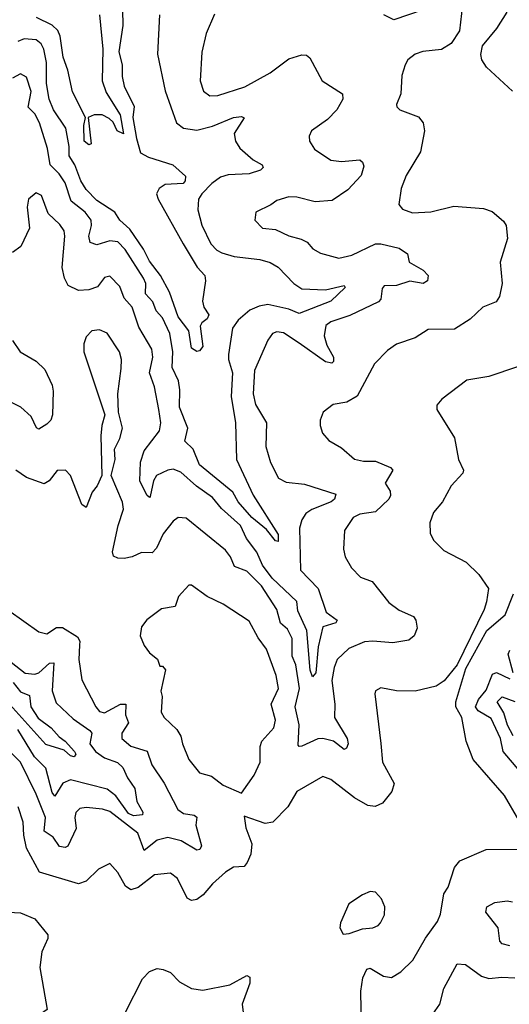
# Model space of a CAD drawing. Extents: x 1552033 to 1694788, y 811965 to 917215.
# Tile 504 of 632: x 1641212 to 1643073, y 895965 to 899707. Entities that reach past the tile are written whole.
import ezdxf

# ---------------------------------------------------------------- set-up
doc = ezdxf.new("R2010")
doc.units = 0

msp = doc.modelspace()

# ---------------------------------------------------------------- linework, layer by layer
at = {"layer": '0CON20XD'}
for points in [[(1642895, 899763.3), (1642883.6, 899665), (1642852.9, 899617.1), (1642816, 899594), (1642745, 899586.5), (1642715, 899575.6), (1642688, 899555), (1642676.9, 899535), (1642664.5, 899495), (1642660.5, 899425), (1642644.2, 899385), (1642645.9, 899375.9), (1642656.7, 899365), (1642728.4, 899338.4), (1642745.5, 899315), (1642751.2, 899285), (1642736.2, 899205), (1642681.8, 899115), (1642662.2, 899065), (1642653.8, 899005), (1642666.9, 898986.9), (1642705, 898973.3), (1642775, 898976.5), (1642862, 898998), (1642975, 898990), (1643007.8, 898977.8), (1643051.3, 898941.3), (1643062, 898925), (1643066.2, 898875), (1643038.8, 898785), (1643045.7, 898705), (1643035.8, 898655), (1643023.3, 898635), (1642972.5, 898615), (1642925, 898568.8), (1642865, 898530.8), (1642765, 898529.6), (1642715, 898497.9), (1642645, 898474.2), (1642609.7, 898450.3), (1642561.1, 898398.9), (1642495, 898275.7), (1642456.3, 898253.7), (1642403.3, 898245), (1642366, 898215), (1642354, 898185), (1642354.1, 898164.1), (1642363.8, 898135), (1642387.6, 898107.6), (1642435, 898079.2), (1642485, 898036.7), (1642519.3, 898029.3), (1642565, 898029.5), (1642621.4, 898005), (1642630.5, 897995), (1642600.9, 897945), (1642620.8, 897915), (1642621.9, 897898.1), (1642615.4, 897885), (1642565, 897836.2), (1642505, 897827.8), (1642479.4, 897815), (1642447.1, 897765), (1642442.5, 897695), (1642449.2, 897665), (1642473.6, 897623.6), (1642507.8, 897587.8), (1642551.7, 897571.7), (1642615, 897492.5), (1642655, 897462.9), (1642708.8, 897438.8), (1642717.8, 897425), (1642722.7, 897395), (1642712.2, 897365), (1642691.1, 897348.9), (1642631.1, 897338.9), (1642555, 897345.4), (1642522.4, 897342.4), (1642462.7, 897317.3), (1642419.2, 897275), (1642407.2, 897245), (1642398.8, 897195), (1642409.7, 897105), (1642408.5, 897055), (1642457.6, 896975), (1642461.3, 896955), (1642455, 896938.6), (1642445, 896933.3), (1642405.1, 896965.1), (1642364.8, 896975.2), (1642345, 896974.3), (1642285, 896945.9), (1642274.5, 896944.5), (1642270.2, 896950.2), (1642275, 897027.5), (1642258.9, 897095), (1642275.6, 897165), (1642261.6, 897255), (1642247.5, 897287.5), (1642248.3, 897355), (1642230.4, 897390.4), (1642202.9, 897412.9), (1642189.7, 897465), (1642131.6, 897555), (1642075, 897610.9), (1642028.3, 897628.3), (1642014, 897665), (1641995, 897691.1), (1641845, 897813.1), (1641815, 897814.4), (1641795, 897800.6), (1641757.2, 897752.8), (1641732.1, 897697.9), (1641715, 897680.9), (1641675, 897681.5), (1641639.4, 897665), (1641608.9, 897658.9), (1641585, 897660.2), (1641568.2, 897668.2), (1641565.4, 897685), (1641586.5, 897785), (1641607.1, 897847.1), (1641602.8, 897872.8), (1641560, 897975), (1641575.4, 898035), (1641572.5, 898075), (1641592.9, 898115), (1641602.5, 898155), (1641588, 898215), (1641585.5, 898285), (1641598.2, 898381.8), (1641599.5, 898415), (1641590.9, 898445), (1641545, 898515.6), (1641515, 898528.2), (1641486.2, 898525), (1641465, 898501.2), (1641455.7, 898475), (1641455.6, 898445), (1641536.2, 898205), (1641524, 898165), (1641520.8, 898125), (1641523.8, 897975), (1641506.2, 897935), (1641488.1, 897911.9), (1641465, 897853.3), (1641448.8, 897865), (1641404.5, 897974.5), (1641385.5, 897995.5), (1641355, 897994.2), (1641324.3, 897955), (1641305, 897943.3), (1641237.6, 897967.6), (1641197.1, 897995)], [(1641952.1, 899727.9), (1641921.5, 899655), (1641905, 899583.3), (1641897.9, 899475), (1641910.5, 899435), (1641935, 899417.5), (1641965, 899418.7), (1642067.9, 899452.1), (1642164.4, 899505), (1642235, 899557.9), (1642285, 899573.6), (1642301.8, 899571.8), (1642315, 899562.5), (1642362.5, 899475), (1642439.2, 899425), (1642440.6, 899405), (1642417.7, 899365), (1642381.8, 899328.2), (1642321.9, 899285), (1642312.9, 899265), (1642313.3, 899245), (1642333.1, 899215), (1642395, 899173.8), (1642435, 899167.7), (1642505, 899174), (1642515.5, 899165.5), (1642520.6, 899150.6), (1642510.5, 899115), (1642459, 899061), (1642399.9, 899020.1), (1642335, 899014.2), (1642265, 899032.1), (1642235, 899033.3), (1642189.7, 899020.3), (1642166.4, 899003.6), (1642110, 898975), (1642106.2, 898945), (1642134.6, 898914.6), (1642185, 898909.4), (1642235, 898885.6), (1642282.6, 898872.6), (1642305, 898861.9), (1642326.1, 898836.1), (1642355, 898820), (1642425, 898800.4), (1642475, 898812.5), (1642565, 898854.8), (1642585, 898855.2), (1642655, 898838.4), (1642686.8, 898816.8), (1642693.1, 898785), (1642745.6, 898755), (1642764.5, 898735), (1642761.9, 898715), (1642745.4, 898704.6), (1642695, 898712.9), (1642645, 898697), (1642598, 898695), (1642590.5, 898685), (1642585.5, 898645), (1642575.6, 898635), (1642466.6, 898583.4), (1642395, 898558.2), (1642375.6, 898545), (1642369.4, 898505), (1642380.2, 898470.2), (1642405.4, 898425), (1642405, 898407.5), (1642398.9, 898401.1), (1642375, 898406.2), (1642275, 898477.6), (1642215, 898517.5), (1642189.7, 898520.3), (1642172.5, 898515), (1642155, 898488.8), (1642105, 898373.8), (1642100, 898285), (1642108.5, 898245), (1642150.8, 898175), (1642147.2, 898085), (1642165, 898024), (1642195.6, 897965), (1642225, 897948.9), (1642295, 897942.2), (1642414, 897904), (1642408.5, 897885), (1642396.5, 897875), (1642322.5, 897845), (1642300.4, 897829.6), (1642284.3, 897805.7), (1642275.2, 897774.8), (1642280, 897615), (1642346.1, 897545), (1642377.3, 897455), (1642418.8, 897425), (1642414.2, 897415), (1642365, 897399.1), (1642346.9, 897323.1), (1642337.6, 897225), (1642325, 897209.5), (1642316.1, 897235), (1642304, 897385), (1642269.7, 897459.7), (1642265, 897495.4), (1642171.8, 897585), (1642135, 897634.3), (1642113.4, 897683.4), (1642074.8, 897735), (1642051.1, 897785), (1641978.9, 897848.9), (1641945, 897891), (1641883.8, 897933.8), (1641825, 897987.1), (1641795, 897998.2), (1641774.8, 897995.2), (1641732.5, 897975), (1641720.5, 897955), (1641708.6, 897895), (1641705, 897890.8), (1641695, 897899.4), (1641669, 897955), (1641670.7, 898025), (1641685, 898068.8), (1641743.5, 898145), (1641748.4, 898175), (1641740.4, 898225), (1641725, 898311.2), (1641706, 898365), (1641717.6, 898425), (1641714.8, 898454.8), (1641665, 898538.1), (1641639.1, 898615), (1641608.6, 898648.6), (1641592.6, 898692.6), (1641555, 898731.9), (1641535, 898727.1), (1641508.1, 898691.9), (1641475, 898679.8), (1641435, 898677.4), (1641396.5, 898696.5), (1641382.2, 898725), (1641373.5, 898765), (1641383.9, 898883.9), (1641380.4, 898905), (1641365, 898928.9), (1641320, 898970), (1641295, 899039.2), (1641275, 899049.2), (1641246, 899025), (1641240, 898995), (1641249.4, 898915), (1641216.9, 898845), (1641185, 898821.8)], [(1641742.9, 899725), (1641736.2, 899576.2), (1641765, 899436.7), (1641807.5, 899315), (1641835, 899294.7), (1641885, 899287.4), (1641945, 899303), (1642025.3, 899335.3), (1642055, 899339.1), (1642065.5, 899334.5), (1642027.3, 899275), (1642032.5, 899245), (1642048.9, 899218.9), (1642100, 899175), (1642134, 899155), (1642137.5, 899145), (1642127.1, 899135), (1642085, 899121), (1642005, 899117.2), (1641975, 899109.2), (1641942, 899085), (1641903.8, 899045), (1641891.8, 899025), (1641889.2, 898985), (1641905, 898925.8), (1641938.8, 898855), (1641961, 898831), (1641980.5, 898820.5), (1642027.1, 898807.1), (1642125, 898795.8), (1642164.8, 898784.8), (1642195, 898766.7), (1642253.8, 898705), (1642285, 898684.7), (1642375, 898680.9), (1642445, 898696.9), (1642449.1, 898689.1), (1642395, 898636.7), (1642275, 898590), (1642235, 898607), (1642155, 898624.5), (1642122, 898618), (1642087.5, 898602.5), (1642042.7, 898565), (1642020.9, 898535), (1642005.3, 898435), (1642005.3, 898415), (1642020.5, 898365), (1642016.4, 898275), (1642032.8, 898175), (1642035.7, 898035), (1642099.4, 897899.4), (1642195, 897750.8), (1642195, 897723.8), (1642185, 897726), (1642149.9, 897769.9), (1642095, 897815.3), (1642043, 897875), (1642021.8, 897911.8), (1641895.3, 898015), (1641871.6, 898075), (1641840, 898105), (1641850.7, 898155), (1641819.7, 898235), (1641820.8, 898300.9), (1641816.3, 898335), (1641792.2, 898385), (1641793.6, 898445), (1641782.6, 898515), (1641755, 898574.1), (1641731.1, 898601.1), (1641717.8, 898635), (1641690.4, 898665), (1641690.9, 898705), (1641682.8, 898725), (1641613.2, 898833.2), (1641585, 898863.2), (1641555, 898866.9), (1641505, 898850.8), (1641480.3, 898860.3), (1641474.8, 898884.8), (1641485.3, 898925.3), (1641484.2, 898945), (1641461.1, 898975), (1641407.8, 899017.8), (1641385, 899086.8), (1641361.7, 899121.7), (1641327.6, 899155), (1641317.6, 899217.6), (1641287.2, 899315), (1641268.9, 899348.9), (1641244.5, 899375), (1641255.2, 899434.8), (1641238.3, 899488.3), (1641215, 899501.1), (1641185, 899484.4)], [(1641602.6, 899745), (1641603.5, 899685), (1641589.1, 899585), (1641601.7, 899535), (1641601.2, 899491.2), (1641608.6, 899455), (1641647.3, 899377.3), (1641642.7, 899335), (1641655.6, 899255), (1641671.3, 899201.3), (1641701.2, 899185), (1641794.2, 899155), (1641842.7, 899112.7), (1641841.6, 899095), (1641833.8, 899085), (1641765, 899080.9), (1641742.7, 899065), (1641732.1, 899045), (1641738, 899025), (1641833.4, 898855), (1641886.2, 898766.2), (1641915.6, 898735), (1641918.6, 898715), (1641906.8, 898636.8), (1641911.9, 898615), (1641931.1, 898585), (1641925, 898570), (1641904.7, 898555.3), (1641897.6, 898542.4), (1641908.1, 898465), (1641895, 898448.8), (1641885, 898446), (1641865, 898458.6), (1641854.7, 898525), (1641815, 898577.9), (1641782, 898672), (1641747.1, 898735), (1641705, 898789.4), (1641682.8, 898835), (1641631.1, 898911.1), (1641593.1, 898945), (1641573.9, 898975), (1641505, 899019.5), (1641465, 899061.4), (1641445, 899094.2), (1641421.9, 899155), (1641399.8, 899189.8), (1641400.1, 899225), (1641387.2, 899295), (1641340.9, 899365), (1641324.3, 899405), (1641313.5, 899465), (1641313.8, 899545), (1641303.5, 899595), (1641293.1, 899615), (1641275, 899630.3), (1641228.8, 899635)], [(1641514.8, 899725), (1641527.7, 899595), (1641525.5, 899475), (1641540.9, 899430.9), (1641593.9, 899345), (1641606.9, 899273.1), (1641583.1, 899285), (1641567.7, 899317.7), (1641552.2, 899332.2), (1641525, 899345.3), (1641495, 899346), (1641472.5, 899335), (1641484.1, 899235.9), (1641475, 899231.9), (1641456.5, 899245), (1641455.6, 899305), (1641462.5, 899335), (1641413.1, 899433.1), (1641395.2, 899515), (1641376.6, 899565), (1641365.2, 899645), (1641356.5, 899666.5), (1641335, 899686.9), (1641276.2, 899715)], [(1642745.3, 899744.7), (1642635, 899706.7), (1642596.5, 899725)], [(1643086.2, 899435), (1642987.3, 899527.3), (1642969.1, 899555), (1642964.7, 899575), (1642971.9, 899608.1), (1643026.2, 899673.8), (1643065, 899735.7)], [(1641228.8, 899635), (1641205, 899624.4)], [(1641185, 898488.1), (1641214.3, 898445), (1641275, 898409.6), (1641307.6, 898377.6), (1641335, 898318), (1641339.1, 898295), (1641337.1, 898205), (1641330, 898185), (1641315, 898169.4), (1641285, 898151.2), (1641275.8, 898155.8), (1641255, 898198.9), (1641216.7, 898235), (1641121, 898281)], [(1643105, 898387.5), (1642995, 898351.5), (1642912.4, 898337.6), (1642817.5, 898265), (1642798.3, 898241.7), (1642797.5, 898225), (1642865, 898117.5), (1642880, 898035), (1642899.2, 897995), (1642896.6, 897983.4), (1642852.5, 897935), (1642819.4, 897875), (1642785, 897833.8), (1642771.1, 897795), (1642773.1, 897755), (1642785, 897728.8), (1642825, 897690), (1642910, 897645), (1642957.9, 897597.9), (1642994, 897545), (1642986.5, 897495), (1642977.5, 897465), (1642874.6, 897255.4), (1642825.6, 897194.4), (1642795, 897174.2), (1642715, 897154.5), (1642645, 897156.5), (1642585, 897167.5), (1642565, 897156.7), (1642561.9, 897145), (1642585.4, 896955.4), (1642591.8, 896885), (1642635.6, 896804.4), (1642626.2, 896773.8), (1642591.1, 896728.9), (1642563.7, 896716.3), (1642535, 896720.8), (1642485, 896750), (1642395, 896819.5), (1642365, 896830), (1642266.1, 896773.9), (1642231.5, 896715), (1642175, 896656.9), (1642145, 896652.5), (1642065, 896680), (1642071.2, 896635), (1642094.2, 896575), (1642090.6, 896535), (1642076.4, 896503.6), (1642065, 896488), (1642025, 896486.4), (1641995, 896467.5), (1641945, 896422.9), (1641909.4, 896380.6), (1641885, 896363.3), (1641865, 896359.4), (1641848.1, 896368.1), (1641812.4, 896442.4), (1641785, 896463.1), (1641725, 896456.4), (1641661.9, 896408.1), (1641635, 896399.6), (1641613.9, 896413.9), (1641585, 896465.8), (1641555, 896500), (1641512.1, 896477.9), (1641465, 896432.2), (1641435, 896422.1), (1641287, 896467), (1641238, 896558), (1641227.3, 896607.3), (1641225, 896656.7), (1641206.7, 896715)], [(1642055, 896767.5), (1642103.9, 896836.1), (1642126.7, 896885), (1642125.8, 896945), (1642132.1, 896965), (1642178.7, 897015), (1642184, 897045), (1642167.8, 897105), (1642196.4, 897165), (1642187.5, 897215), (1642150, 897315), (1642118.2, 897358.2), (1642085, 897420.8), (1641985.3, 897485.3), (1641924.7, 897514.7), (1641865, 897557.5), (1641855, 897557.5), (1641816, 897515), (1641803, 897477), (1641751.7, 897468.3), (1641695, 897426.7), (1641675, 897400), (1641670.6, 897365), (1641685, 897328), (1641705, 897300.8), (1641736.4, 897276.4), (1641745, 897250), (1641755, 897250), (1641766.4, 897236.4), (1641748.8, 897155), (1641753.8, 897135), (1641749.4, 897075), (1641760.8, 897055), (1641809.3, 897009.3), (1641824, 896984), (1641831.5, 896955), (1641854.4, 896895), (1641896, 896845), (1641941.5, 896831.5), (1641985, 896797.5), (1642055, 896767.5)], [(1641112.3, 897502.3), (1641285, 897380), (1641315, 897373.1), (1641352.5, 897397.5), (1641375, 897397.2), (1641431.8, 897361.8), (1641440.3, 897345), (1641439.7, 897330.3), (1641436.2, 897275), (1641448.5, 897198.5), (1641501.9, 897095), (1641515, 897077.5), (1641535, 897072.5), (1641595, 897106.1), (1641615.8, 897105.8), (1641614.3, 897065), (1641625.3, 897035), (1641600.4, 896995), (1641600.9, 896975), (1641635, 896946), (1641696.7, 896926.7), (1641714.7, 896875), (1641761.2, 896805), (1641812.9, 896705), (1641835, 896689.8), (1641875, 896683.1), (1641885, 896675.8), (1641881.9, 896645), (1641902.8, 896567.2), (1641897.3, 896552.7), (1641885, 896550.9), (1641825.9, 896585.9), (1641775, 896599.1), (1641735, 896588.8), (1641685, 896549.1), (1641660.5, 896615), (1641555, 896697.5), (1641526.6, 896706.6), (1641465, 896712.5)], [(1643110, 896665), (1643055, 896757.8), (1642936.2, 896895), (1642908.8, 896965), (1642892.4, 897055), (1642870, 897095), (1642869.6, 897115), (1642908.3, 897241.7), (1642988.1, 897385), (1643057.7, 897445), (1643088.9, 897525)], [(1643088.7, 897225), (1643069.2, 897295), (1643075, 897310.7)], [(1641180, 897265), (1641233.3, 897223.3), (1641270.1, 897219.9), (1641285, 897225.2), (1641325, 897261.6), (1641342.1, 897262.1), (1641336, 897156), (1641351, 897111), (1641415, 897050), (1641478.9, 897005), (1641486.4, 896995), (1641478.7, 896955), (1641500, 896925), (1641535, 896902), (1641584.4, 896884.4), (1641604.3, 896865), (1641622.2, 896825), (1641649.7, 896785), (1641657.5, 896735), (1641680, 896695), (1641678.6, 896685), (1641645, 896681), (1641625, 896689.7), (1641577.5, 896757.5), (1641545, 896782.5), (1641405, 896817.7), (1641375.9, 896805), (1641345, 896755.7), (1641335, 896769.2), (1641311.7, 896861.7), (1641268.3, 896905), (1641205, 897008.8)], [(1643162.5, 896792.5), (1643050.6, 896925), (1643039.5, 896975), (1643005, 897050.6), (1642955, 897080.2), (1642944.8, 897095), (1642956.5, 897123.5), (1642985, 897158.9), (1643010, 897220), (1643025, 897225.7), (1643075, 897202)], [(1641187.4, 897187.4), (1641215, 897153), (1641248.9, 897138.9), (1641254.6, 897095), (1641282.8, 897052.8), (1641331.6, 897015), (1641361.5, 896981.5), (1641384.6, 896965), (1641419.7, 896925), (1641425.6, 896915), (1641419.2, 896905), (1641405, 896908.6), (1641381.1, 896931.1), (1641311.7, 896951.7), (1641105, 897180.6)], [(1643087.5, 896985), (1643066.2, 897026.2), (1643052.8, 897072.7), (1643027.2, 897115), (1643046.2, 897133.9), (1643095, 897115.4)], [(1641465, 896712.5), (1641440.8, 896709.3), (1641425.8, 896694.2), (1641421.1, 896675), (1641427.1, 896632.9), (1641395, 896565.4), (1641385, 896560.7), (1641363.8, 896565), (1641339.4, 896599.4), (1641305, 896623.3), (1641309.8, 896675), (1641275, 896763.2), (1641215, 896884.6), (1641180.1, 896920.1)], [(1642511.9, 895875), (1642509.5, 896015), (1642516.2, 896065), (1642531.8, 896098.2), (1642545, 896102.5), (1642595, 896072.1), (1642625, 896066.1), (1642661.4, 896088.6), (1642707, 896133), (1642754.5, 896215.5), (1642800.9, 896279.1), (1642812.2, 896307.8), (1642824.5, 896385), (1642840.6, 896409.4), (1642864.8, 896485.2), (1642885, 896510.4), (1642985, 896552.7), (1643105, 896553.8)], [(1642441.7, 896231.7), (1642465, 896233.8), (1642515, 896251.4), (1642555, 896256), (1642575, 896264), (1642584, 896275), (1642599.2, 896305), (1642600.8, 896335), (1642588, 896365), (1642565, 896390.8), (1642545, 896392.9), (1642515, 896380.6), (1642463.8, 896346.2), (1642432, 896275), (1642428.8, 896255), (1642441.7, 896231.7)], [(1643075, 896186.4), (1643046.2, 896195), (1643036.9, 896205), (1643030.5, 896255), (1642983.6, 896315), (1642988, 896335), (1643018.9, 896351.1), (1643065, 896357.9), (1643085, 896353.6)], [(1641145, 896316), (1641215, 896312.9), (1641269.1, 896289.1), (1641318.9, 896228.9), (1641319.4, 896215), (1641295.5, 896164.5), (1641288.5, 896105), (1641315.8, 895945), (1641286.7, 895925), (1641290.9, 895869.1), (1641280.9, 895839.1), (1641219.5, 895790.5), (1641112, 895758)], [(1642782.8, 895927.2), (1642809.5, 895965), (1642824.1, 896025), (1642875, 896118.5), (1642906.6, 896116.6), (1642968, 896072), (1642995, 896063.2), (1643045, 896068.5), (1643095, 896065.6)], [(1641614.7, 895935.3), (1641678.5, 896061.5), (1641705, 896090), (1641735, 896100.9), (1641757.5, 896097.5), (1641785.8, 896085), (1641819.6, 896049.6), (1641865, 896024.3), (1641907.9, 896017.9), (1642010.9, 896039.1), (1642075, 896074.3), (1642087.5, 896067.5), (1642086.4, 896045), (1642057.5, 895965), (1642063, 895923)]]:
    msp.add_lwpolyline(points, dxfattribs=at)

doc.saveas('drawing.dxf')
